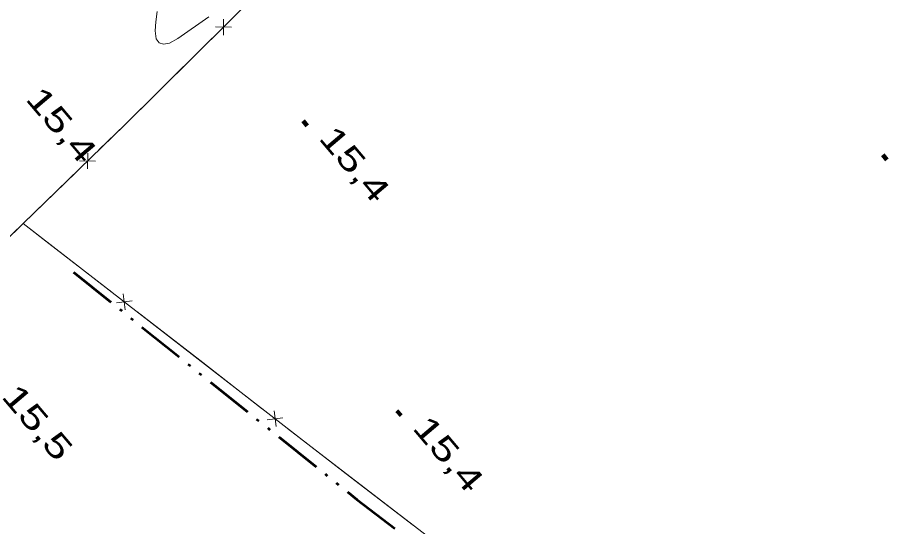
# Model space of a CAD drawing. Extents: x 386081 to 389416, y 5130568 to 5134082.
# Drawn here: x 388210.4 to 388320.2, y 5132424.5 to 5132488.5 of the extents above; entities that cross this region are included whole.
import ezdxf

# ---------------------------------------------------------------- set-up
doc = ezdxf.new("R2010")
doc.units = 0
doc.header["$LTSCALE"] = 1.2
doc.linetypes.add('DASH_DOUBLE_DOT', pattern=[9.2, 5, -1.2, 0.3, -1.2, 0.3, -1.2])
for name, color, linetype, lineweight in [('2', 7, 'Continuous', 13), ('3', 7, 'Continuous', 140), ('37', 7, 'Continuous', 13), ('4', 7, 'DASH_DOUBLE_DOT', 53)]:
    doc.layers.add(name, color=color, linetype=linetype, lineweight=lineweight)

msp = doc.modelspace()

# ---------------------------------------------------------------- linework, layer by layer
at = {"layer": '2'}
msp.add_lwpolyline([(388227.99, 5132489.24), (388227.81, 5132487.94), (388227.75, 5132486.78), (388227.87, 5132485.79), (388228.24, 5132485.3), (388228.79, 5132485.12), (388229.53, 5132485.25), (388230.57, 5132485.81), (388234.48, 5132488.54)], dxfattribs=at)
at = {"layer": '3'}
for p, q in [((388246.35, 5132475.48), (388246.86, 5132474.87)), ((388319.28, 5132471.2), (388319.79, 5132470.59)), ((388258.15, 5132439.03), (388258.66, 5132438.42))]:
    msp.add_line(p, q, dxfattribs=at)
at = {"layer": '37'}
for p, q in [((388236.32, 5132486.27), (388236.33, 5132488.27)), ((388237.32, 5132487.27), (388235.32, 5132487.28)), ((388227.8, 5132478.82), (388234.9, 5132485.86)), ((388219.21, 5132469.43), (388219.24, 5132471.43)), ((388220.23, 5132470.41), (388218.22, 5132470.45)), ((388203.42, 5132455.13), (388210.61, 5132462.08)), ((388214.35, 5132460.06), (388211.11, 5132462.57)), ((388222.26, 5132453.94), (388214.35, 5132460.06)), ((388224.83, 5132452.84), (388222.85, 5132452.59)), ((388223.71, 5132453.71), (388223.97, 5132451.72)), ((388233.33, 5132445.37), (388225.42, 5132451.49)), ((388241.24, 5132439.24), (388233.33, 5132445.37)), ((388242.69, 5132439.01), (388242.94, 5132437.03)), ((388243.81, 5132438.15), (388241.82, 5132437.89)), ((388260.25, 5132424.6), (388252.32, 5132430.69))]:
    msp.add_line(p, q, dxfattribs=at)
for points in [[(388287.34, 5132289.38), (388248.74, 5132321.74), (388184.09, 5132375.18), (388160.13, 5132394.21), (388149.23, 5132403.94), (388193.58, 5132445.61), (388211.11, 5132462.57), (388223.86, 5132474.92), (388275.98, 5132526.57), (388290.69, 5132513.84), (388312.5, 5132495.69), (388330.93, 5132502.38), (388348.58, 5132490.76), (388363.91, 5132480.45), (388379.23, 5132469.92), (388376.66, 5132457.38), (388392.28, 5132440.75), (388403.14, 5132429.78), (388404.34, 5132428.8), (388409.3, 5132426.19)], [(388220.66, 5132471.82), (388223.86, 5132474.92), (388227.8, 5132478.82)], [(388210.61, 5132462.08), (388211.11, 5132462.57), (388217.79, 5132469.04)], [(388376.66, 5132457.38), (388374.48, 5132450.37), (388370.54, 5132442.44), (388347.04, 5132419.05), (388306.48, 5132389.15), (388304.05, 5132390.93), (388247.31, 5132434.54), (388211.11, 5132462.57)], [(388252.32, 5132430.69), (388247.31, 5132434.54), (388244.4, 5132436.79)]]:
    msp.add_lwpolyline(points, dxfattribs=at)
at = {"layer": '4'}
msp.add_lwpolyline([(388217.46, 5132456.45), (388253.11, 5132427.86), (388277.07, 5132409.49), (388297.91, 5132393.3), (388303.47, 5132388.83), (388305.69, 5132387.5), (388307.43, 5132387.4), (388309.98, 5132388.76), (388351.88, 5132420.55), (388362.63, 5132430.05), (388371.87, 5132439.05), (388375.78, 5132443.62), (388377.21, 5132445.88), (388378.74, 5132449.82), (388380.2, 5132455.22), (388381.54, 5132461.7), (388382.21, 5132466.76), (388382, 5132473.82), (388384.55, 5132491.46), (388387.09, 5132496.86), (388389.3, 5132500.11), (388392.35, 5132502.25), (388396.24, 5132504.05), (388408.16, 5132509.9)], dxfattribs=at)

# ---------------------------------------------------------------- texts
at = {"layer": '3', "width": 1.4}
for s, p in [('15,4   ', (388211.3, 5132478.19)), ('15,4   ', (388248.18, 5132473.26)), ('15,5   ', (388208.27, 5132440.77)), ('15,4   ', (388259.98, 5132436.81))]:
    msp.add_text(s, height=3, rotation=310.294, dxfattribs=at).set_placement(p)

doc.saveas('drawing.dxf')
